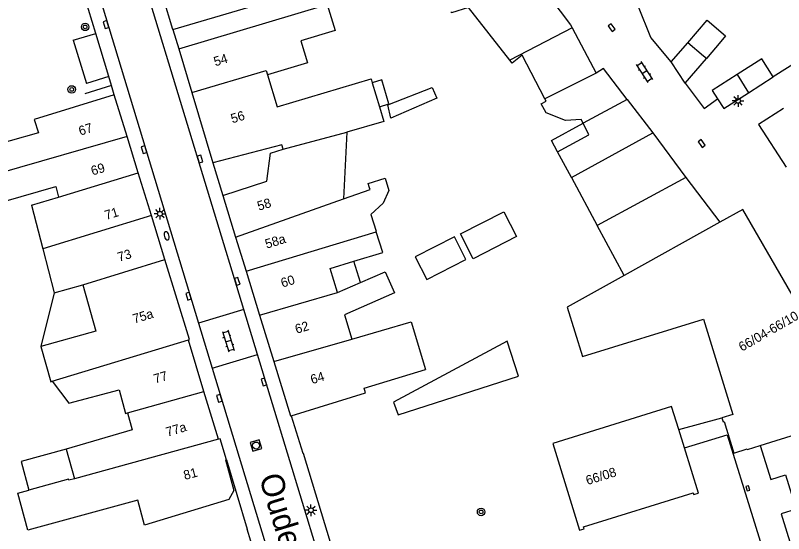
# Model space of a CAD drawing. Extents: x 132998 to 136004, y 396998 to 398512.
# Drawn here: x 134026 to 134108.5, y 397411.3 to 397467 of the extents above; entities that cross this region are included whole.
import ezdxf

# ---------------------------------------------------------------- set-up
doc = ezdxf.new("R2010")
doc.units = 0
for name, color, linetype in [('gg-afsc-erfafscheiding', 7, 'Continuous'), ('gg-afsc-hekwerk', 7, 'Continuous'), ('gg-afsc-muur', 7, 'Continuous'), ('gg-anno-huisnummerreeks BGT', 7, 'Continuous'), ('gg-anno-openbare ruimte label', 7, 'Continuous'), ('gg-bbg-bijgebouw', 7, 'Continuous'), ('gg-bbg-gedigitaliseerde bebouwing', 7, 'Continuous'), ('gg-bbg-gedigitaliseerde bijgebouw', 7, 'Continuous'), ('gg-bbg-hoofdgebouw', 7, 'Continuous'), ('gg-bbg-luifel en loopbrug', 7, 'Continuous'), ('gg-bbg-onder overbouw', 7, 'Continuous'), ('gg-bbg-pand overbouw', 7, 'Continuous'), ('gg-bbg-pilaar overkapping', 7, 'Continuous'), ('gg-bbg-tussenscheiding', 7, 'Continuous'), ('gg-knt-verharding', 7, 'Continuous'), ('gt-grn-weggrens', 7, 'Continuous'), ('gt-symb-boom', 7, 'Continuous'), ('gt-symb-brandkraan', 7, 'Continuous'), ('gt-symb-klinker verharding', 7, 'Continuous'), ('gt-symb-kolk', 7, 'Continuous'), ('gt-symb-lichtmast', 7, 'Continuous'), ('gt-symb-rioolschacht', 7, 'Continuous')]:
    doc.layers.add(name, color=color, linetype=linetype)

# ---------------------------------------------------------------- blocks, each defined once
blk = doc.blocks.new('gt0-KOLK')
at = {"layer": 'gt-symb-kolk'}
blk.add_lwpolyline([(0, 0), (0.375, 0), (0.375, 0.4), (-0.375, 0.4), (-0.375, 0), (0, 0)], dxfattribs=at)
blk = doc.blocks.new('gt0-KL1')
at = {"layer": 'gt-symb-klinker verharding'}
for p, q in [((-1.15, 0.3), (1.15, 0.3)), ((-1, -0.3), (-1, 0.3)), ((-0.5, 0.3), (-0.5, 0.45)), ((0, -0.3), (0, 0.3)), ((0.5, 0.3), (0.5, 0.45)), ((1, -0.3), (1, 0.3)), ((-1.15, -0.3), (1.15, -0.3)), ((-0.5, -0.45), (-0.5, -0.3)), ((0.5, -0.45), (0.5, -0.3))]:
    blk.add_line(p, q, dxfattribs=at)
blk = doc.blocks.new('gt0-LMAST')
at = {"layer": 'gt-symb-lichtmast'}
for p, q in [((-0.182, 0.173), (-0.447, 0.438)), ((-0.005, 0.246), (-0.005, 0.621)), ((0.172, 0.173), (0.437, 0.438)), ((-0.255, -0.004), (-0.63, -0.004)), ((-0.182, -0.181), (-0.447, -0.446)), ((-0.005, -0.254), (-0.005, -0.629)), ((0.437, -0.446), (0.172, -0.181)), ((0.245, -0.004), (0.62, -0.004))]:
    blk.add_line(p, q, dxfattribs=at)
blk.add_circle((-0.005, -0.004), 0.25, dxfattribs=at)
blk = doc.blocks.new('gt0-BOOM')
at = {"layer": 'gt-symb-boom'}
for radius in [0.4, 0.2]:
    blk.add_circle((0, 0), radius, dxfattribs=at)
blk = doc.blocks.new('gt0-BR')
at = {"layer": 'gt-symb-brandkraan'}
for centre, radius, start, end in [((-0.244, 0), 0.206, 107.56694, 252.43307), ((0.599, -2.664), 3, 106.89205, 107.56694), ((0, -0.691), 0.938, 73.10799, 106.89205), ((-0.599, -2.664), 3, 72.43309, 73.10799), ((0.244, 0), 0.206, 287.56695, 72.43309), ((0.599, 2.664), 3, 252.43307, 253.10797), ((0, 0.691), 0.938, 253.10797, 286.89206), ((-0.599, 2.664), 3, 286.89206, 287.56695)]:
    blk.add_arc(centre, radius, start, end, dxfattribs=at)
blk = doc.blocks.new('gt0-RS')
at = {"layer": 'gt-symb-rioolschacht'}
blk.add_lwpolyline([(-0.5, -0.5), (0.5, -0.5), (0.5, 0.5), (-0.5, 0.5)], close=True, dxfattribs=at)
blk.add_circle((0, 0), 0.375, dxfattribs=at)

msp = doc.modelspace()

# ---------------------------------------------------------------- linework, layer by layer
at = {"layer": 'gg-afsc-erfafscheiding'}
for p, q in [((134042.88, 397465.47), (134043.53, 397463.41)), ((134032.192, 397464.326), (134033.601, 397459.696)), ((134047.2, 397451.15), (134048.26, 397447.65))]:
    msp.add_line(p, q, dxfattribs=at)
for points in [[(134096.441, 397461.999), (134094.25, 397464.63), (134092.94, 397467.93)], [(134097.943, 397459.718), (134099.99, 397457.01), (134101.44, 397458.03)]]:
    msp.add_lwpolyline(points, dxfattribs=at)
at = {"layer": 'gg-afsc-hekwerk'}
msp.add_line((134055.603, 397423.973), (134056.866, 397419.964), dxfattribs=at)
at = {"layer": 'gg-afsc-muur'}
for p, q in [((134034.602, 397465.06), (134030.769, 397477.743)), ((134117.81, 397466.99), (134107.41, 397460.39)), ((134032.192, 397464.326), (134034.602, 397465.06)), ((134036.004, 397460.422), (134033.601, 397459.696)), ((134036.296, 397459.455), (134036.004, 397460.422)), ((134036.296, 397459.455), (134033.424, 397458.587)), ((134051.26, 397410.51), (134050.88, 397411.785))]:
    msp.add_line(p, q, dxfattribs=at)
at = {"layer": 'gg-bbg-bijgebouw'}
for p, q in [((134082.119, 397470.664), (134085.63, 397466)), ((134085.63, 397466), (134085.81, 397465.661)), ((134085.81, 397465.661), (134088.391, 397460.802)), ((134099.92, 397462.62), (134098.23, 397464.07)), ((134104.75, 397458.695), (134107.41, 397460.39)), ((134091.722, 397457.956), (134094.46, 397454.37)), ((134094.46, 397454.37), (134098.02, 397449.58)), ((134098.02, 397449.58), (134101.659, 397444.763))]:
    msp.add_line(p, q, dxfattribs=at)
for points in [[(134091.722, 397457.956), (134089.173, 397461.293), (134088.391, 397460.802)], [(134101.44, 397458.03), (134102.09, 397457), (134104.75, 397458.695)], [(134108.53, 397456.99), (134105.83, 397455.27), (134108.79, 397450.68)], [(134066.613, 397425.446), (134067.093, 397424.057), (134080.025, 397428.212), (134078.813, 397431.982), (134066.613, 397425.446)]]:
    msp.add_lwpolyline(points, dxfattribs=at)
at = {"layer": 'gg-bbg-gedigitaliseerde bebouwing'}
for p, q in [((134064.318, 397459.766), (134065.089, 397457.189)), ((134061.579, 397454.436), (134061.24, 397447.275)), ((134027.702, 397446.622), (134030.603, 397447.464)), ((134027.702, 397446.622), (134028.923, 397441.897)), ((134064.75, 397443.755), (134064.732, 397443.812)), ((134028.923, 397441.897), (134030.145, 397437.172)), ((134060.585, 397437.233), (134063.06, 397438.29)), ((134030.145, 397437.172), (134033.231, 397438.062)), ((134061.328, 397434.812), (134062.123, 397432.221))]:
    msp.add_line(p, q, dxfattribs=at)
for points in [[(134042.88, 397465.47), (134059.21, 397470.341), (134058.498, 397472.727), (134055.317, 397471.778), (134054.726, 397473.76)], [(134043.53, 397463.41), (134059.487, 397468.174), (134060.328, 397465.367), (134056.643, 397464.264), (134057.353, 397461.892), (134053.067, 397460.609)], [(134053.067, 397460.609), (134054.099, 397457.161), (134064.193, 397460.183), (134064.318, 397459.766)], [(134036.6, 397458.45), (134027.998, 397455.802), (134028.44, 397454.369)], [(134065.089, 397457.189), (134065.56, 397455.616), (134061.579, 397454.436)], [(134028.44, 397454.369), (134019.293, 397451.791), (134019.379, 397451.488)], [(134064.03, 397448.47), (134063.884, 397448.948), (134065.705, 397449.507), (134066.115, 397448.168), (134065.482, 397446.823), (134064.187, 397445.589), (134064.732, 397443.812)], [(134020.963, 397445.944), (134030.318, 397448.614), (134030.603, 397447.464)], [(134061.24, 397447.275), (134064.088, 397448.279), (134064.03, 397448.47)], [(134062.357, 397440.581), (134065.451, 397441.537), (134064.75, 397443.755)], [(134060.585, 397437.233), (134059.8, 397439.791), (134062.357, 397440.581)], [(134063.06, 397438.29), (134065.72, 397439.426), (134066.704, 397437.181), (134061.328, 397434.812)], [(134033.231, 397438.062), (134034.625, 397433.064), (134028.721, 397431.423)], [(134062.123, 397432.221), (134068.495, 397434.058), (134070.055, 397428.954)], [(134028.721, 397431.423), (134029.775, 397427.631), (134029.934, 397427.679)], [(134029.934, 397427.679), (134031.734, 397425.314), (134037.129, 397426.77), (134037.818, 397424.216), (134038.01, 397424.271)], [(134038.01, 397424.271), (134038.516, 397422.453), (134031.447, 397420.377)]]:
    msp.add_lwpolyline(points, dxfattribs=at)
at = {"layer": 'gg-bbg-gedigitaliseerde bijgebouw'}
for p, q in [((134101.773, 397464.197), (134100.227, 397462.362)), ((134100.227, 397462.362), (134099.92, 397462.62)), ((134085.728, 397449.565), (134084.232, 397452.344)), ((134085.728, 397449.565), (134088.499, 397444.418)), ((134091.389, 397439.057), (134088.499, 397444.418))]:
    msp.add_line(p, q, dxfattribs=at)
for points in [[(134079.113, 397462.174), (134074.675, 397467.856), (134072.853, 397467.291), (134072.827, 397467.373)], [(134098.23, 397464.07), (134100.32, 397466.49), (134102.279, 397464.798), (134101.773, 397464.197)], [(134082.864, 397458.036), (134080.434, 397462.726), (134079.346, 397461.876), (134079.113, 397462.174)], [(134107.41, 397460.39), (134106.174, 397462.33), (134103.518, 397460.637)], [(134103.518, 397460.637), (134100.863, 397458.945), (134101.44, 397458.03)], [(134086.979, 397455.405), (134086.785, 397455.804), (134085.103, 397455.699), (134082.997, 397456.524), (134082.486, 397457.509), (134083, 397457.775), (134082.864, 397458.036)], [(134084.232, 397452.344), (134087.587, 397454.154), (134086.979, 397455.405)], [(134073.804, 397443.522), (134078.477, 397445.891), (134079.83, 397443.222), (134075.156, 397440.854), (134073.804, 397443.522)], [(134068.944, 397441.06), (134070.173, 397438.635), (134074.381, 397440.767), (134073.153, 397443.192), (134068.944, 397441.06)], [(134031.447, 397420.377), (134026.585, 397419.048), (134027.421, 397415.988)]]:
    msp.add_lwpolyline(points, dxfattribs=at)
at = {"layer": 'gg-bbg-hoofdgebouw'}
for p, q in [((134042.88, 397465.47), (134041.626, 397469.673)), ((134043.53, 397463.41), (134044.938, 397458.706)), ((134037.97, 397453.999), (134036.6, 397458.45)), ((134044.938, 397458.706), (134047.2, 397451.15)), ((134039.171, 397450.1), (134037.97, 397453.999)), ((134040.59, 397445.487), (134039.171, 397450.1)), ((134048.26, 397447.65), (134049.631, 397443.183)), ((134042.041, 397440.774), (134040.59, 397445.487)), ((134049.631, 397443.183), (134050.758, 397439.511)), ((134044.69, 397432.17), (134042.041, 397440.774)), ((134050.758, 397439.511), (134052.206, 397434.791)), ((134052.206, 397434.791), (134053.737, 397429.803)), ((134044.576, 397432.136), (134044.69, 397432.17)), ((134047.786, 397421.449), (134046.24, 397426.598)), ((134097.866, 397420.516), (134097.253, 397422.505))]:
    msp.add_line(p, q, dxfattribs=at)
for points in [[(134054.76, 397452.643), (134054.623, 397453.083), (134047.2, 397451.15)], [(134048.26, 397447.65), (134052.986, 397449.19), (134053.384, 397452.213), (134054.76, 397452.643)], [(134116.849, 397424.153), (134104.147, 397446.145), (134101.659, 397444.763)], [(134091.389, 397439.057), (134085.265, 397435.655), (134086.904, 397430.34), (134099.912, 397434.361), (134103.057, 397424.101), (134101.893, 397423.738)], [(134046.24, 397426.598), (134044.59, 397432.09), (134044.576, 397432.136)], [(134053.737, 397429.803), (134055.533, 397423.951), (134055.603, 397423.973)], [(134055.603, 397423.973), (134063.611, 397426.43), (134063.456, 397426.937), (134070.055, 397428.954)], [(134097.253, 397422.505), (134096.484, 397424.978), (134083.712, 397421.01), (134086.591, 397411.661), (134087.09, 397411.836), (134087.032, 397412.044), (134098.793, 397415.699), (134098.853, 397415.495), (134099.377, 397415.653), (134097.866, 397420.516)], [(134101.893, 397423.738), (134102.025, 397423.329), (134102.127, 397423.353), (134103.185, 397419.959), (134104.625, 397420.411), (134104.657, 397420.342), (134106.004, 397420.763)], [(134048.654, 397419.251), (134047.977, 397421.507), (134047.786, 397421.449)], [(134048.654, 397419.251), (134048.558, 397419.222), (134049.451, 397415.94), (134048.896, 397414.972), (134039.845, 397412.219), (134039.119, 397414.892), (134027.329, 397411.689), (134026.248, 397415.669), (134027.421, 397415.988)]]:
    msp.add_lwpolyline(points, dxfattribs=at)
at = {"layer": 'gg-bbg-luifel en loopbrug'}
for p, q in [((134096.441, 397461.999), (134098.23, 397464.07)), ((134097.943, 397459.718), (134100.227, 397462.362)), ((134097.943, 397459.718), (134096.441, 397461.999)), ((134063.06, 397438.29), (134062.357, 397440.581)), ((134030.145, 397437.172), (134028.721, 397431.423)), ((134097.253, 397422.505), (134101.893, 397423.738))]:
    msp.add_line(p, q, dxfattribs=at)
for points in [[(134065.089, 397457.189), (134066.115, 397457.496), (134065.346, 397460.073), (134064.318, 397459.766)], [(134070.776, 397459.258), (134071.267, 397458.091), (134066.313, 397455.942), (134065.984, 397457.4), (134070.776, 397459.258)], [(134084.232, 397452.344), (134083.571, 397453.572), (134086.979, 397455.405)], [(134097.866, 397420.516), (134102.462, 397421.919), (134107.975, 397404.137)]]:
    msp.add_lwpolyline(points, dxfattribs=at)
at = {"layer": 'gg-bbg-onder overbouw'}
msp.add_line((134106.004, 397420.763), (134116.849, 397424.153), dxfattribs=at)
at = {"layer": 'gg-bbg-pand overbouw'}
msp.add_lwpolyline([(134106.004, 397420.763), (134107.144, 397417.115), (134108.746, 397417.615), (134109.883, 397413.94), (134108.279, 397413.437), (134110.749, 397405.445)], dxfattribs=at)
at = {"layer": 'gg-bbg-pilaar overkapping'}
msp.add_lwpolyline([(134104.462, 397416.355), (134104.623, 397415.888), (134104.906, 397415.974), (134104.746, 397416.441), (134104.462, 397416.355)], dxfattribs=at)
at = {"layer": 'gg-bbg-tussenscheiding'}
for p, q in [((134085.81, 397465.661), (134079.113, 397462.174)), ((134088.391, 397460.802), (134082.864, 397458.036)), ((134103.518, 397460.637), (134104.75, 397458.695)), ((134091.722, 397457.956), (134086.979, 397455.405)), ((134037.97, 397453.999), (134020.128, 397448.867)), ((134054.76, 397452.643), (134061.579, 397454.436)), ((134085.728, 397449.565), (134094.46, 397454.37)), ((134030.603, 397447.464), (134039.171, 397450.1)), ((134098.02, 397449.58), (134088.499, 397444.418)), ((134049.631, 397443.183), (134061.24, 397447.275)), ((134040.59, 397445.487), (134028.923, 397441.897)), ((134101.659, 397444.763), (134091.389, 397439.057)), ((134050.758, 397439.511), (134064.75, 397443.755)), ((134033.231, 397438.062), (134042.041, 397440.774)), ((134052.206, 397434.791), (134060.585, 397437.233)), ((134029.934, 397427.679), (134044.576, 397432.136)), ((134053.737, 397429.803), (134062.123, 397432.221)), ((134038.01, 397424.271), (134046.24, 397426.598)), ((134047.786, 397421.449), (134032.315, 397417.204)), ((134031.447, 397420.377), (134032.315, 397417.204))]:
    msp.add_line(p, q, dxfattribs=at)
for points in [[(134044.938, 397458.706), (134052.921, 397461.096), (134053.067, 397460.609)], [(134032.315, 397417.204), (134031.703, 397417.037), (134031.674, 397417.143), (134027.421, 397415.988)]]:
    msp.add_lwpolyline(points, dxfattribs=at)
at = {"layer": 'gg-knt-verharding'}
for p, q in [((134050.525, 397435.395), (134038.509, 397474.909)), ((134036.6, 397458.45), (134036.296, 397459.455)), ((134050.525, 397435.395), (134045.661, 397433.913)), ((134051.997, 397430.553), (134050.525, 397435.395)), ((134045.661, 397433.913), (134047.129, 397429.075)), ((134047.129, 397429.075), (134051.997, 397430.553)), ((134064.883, 397388.176), (134051.997, 397430.553)), ((134048.654, 397419.251), (134050.88, 397411.785))]:
    msp.add_line(p, q, dxfattribs=at)
for points in [[(134030.663, 397483.064), (134031.313, 397481.204), (134045.661, 397433.913)], [(134047.129, 397429.075), (134059.48, 397388.36), (134066.825, 397363.746)], [(134056.866, 397419.964), (134056.885, 397419.97), (134060.781, 397407.212), (134061.298, 397407.374), (134062.765, 397402.623), (134062.224, 397402.456), (134063.768, 397397.186), (134065.844, 397390.333), (134067.187, 397390.788)]]:
    msp.add_lwpolyline(points, dxfattribs=at)
at = {"layer": 'gt-grn-weggrens'}
msp.add_line((134036.004, 397460.422), (134034.602, 397465.06), dxfattribs=at)

# ---------------------------------------------------------------- block references
at = {"layer": 'gt-symb-boom'}
for p in [(134033.468, 397465.762), (134032.027, 397459.049), (134076.015, 397413.636)]:
    msp.add_blockref('gt0-BOOM', p, dxfattribs=at)
at = {"layer": 'gt-symb-brandkraan', "rotation": -72.90569440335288}
msp.add_blockref('gt0-BR', (134042.233, 397443.315), dxfattribs=at)
at = {"layer": 'gt-symb-klinker verharding'}
for p, rotation in [((134093.568, 397460.92), -57.405836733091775), ((134048.857, 397432.016), -73.086782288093)]:
    msp.add_blockref('gt0-KL1', p, dxfattribs=dict(at, rotation=rotation))
at = {"layer": 'gt-symb-kolk'}
for p, rotation in [((134035.905, 397466.078), 106.98473253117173), ((134089.897, 397465.574), -53.37059891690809), ((134099.557, 397453.119), -53.37059891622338), ((134039.979, 397452.627), 106.98473253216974), ((134045.998, 397451.616), 106.98473253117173), ((134050.001, 397438.49), 106.98473253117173), ((134044.764, 397436.886), 106.98473253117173), ((134052.868, 397427.658), 107.09430559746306), ((134048.082, 397425.907), 106.98473253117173)]:
    msp.add_blockref('gt0-KOLK', p, dxfattribs=dict(at, rotation=rotation))
at = {"layer": 'gt-symb-lichtmast'}
for p in [(134103.633, 397457.81), (134041.508, 397445.687), (134057.736, 397413.824)]:
    msp.add_blockref('gt0-LMAST', p, dxfattribs=at)
at = {"layer": 'gt-symb-rioolschacht', "rotation": -73.08678228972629}
msp.add_blockref('gt0-RS', (134051.836, 397420.776), dxfattribs=at)

# ---------------------------------------------------------------- texts
at = {"layer": 'gg-anno-huisnummerreeks BGT'}
for s, rotation, p in [('54', 16.7, (134047.457, 397461.528)), ('56', 16.7, (134049.292, 397455.399)), ('67', 17.1, (134032.948, 397454.075)), ('69', 17.1, (134034.27, 397449.781)), ('58', 17, (134052.137, 397446.003)), ('71', 17.1, (134035.738, 397445.014)), ('58a', 17, (134052.982, 397441.928)), ('73', 17.1, (134037.122, 397440.514)), ('60', 17, (134054.673, 397437.74)), ('75a', 17.1, (134038.759, 397433.878)), ('66/04-66/10', 30, (134104.055, 397430.851)), ('62', 17, (134056.196, 397432.776)), ('77', 16.7, (134041.004, 397427.423)), ('64', 17, (134057.86, 397427.356)), ('77a', 16.7, (134042.313, 397421.716)), ('66/08', 17.1, (134087.45, 397416.521)), ('81', 15.2, (134044.193, 397417.067))]:
    msp.add_text(s, height=1, rotation=rotation, dxfattribs=at).set_placement(p)
at = {"layer": 'gg-anno-openbare ruimte label'}
msp.add_text('Oude Langstraat', height=2.5, rotation=287, dxfattribs=at).set_placement((134052.132, 397417.361))

doc.saveas('drawing.dxf')
